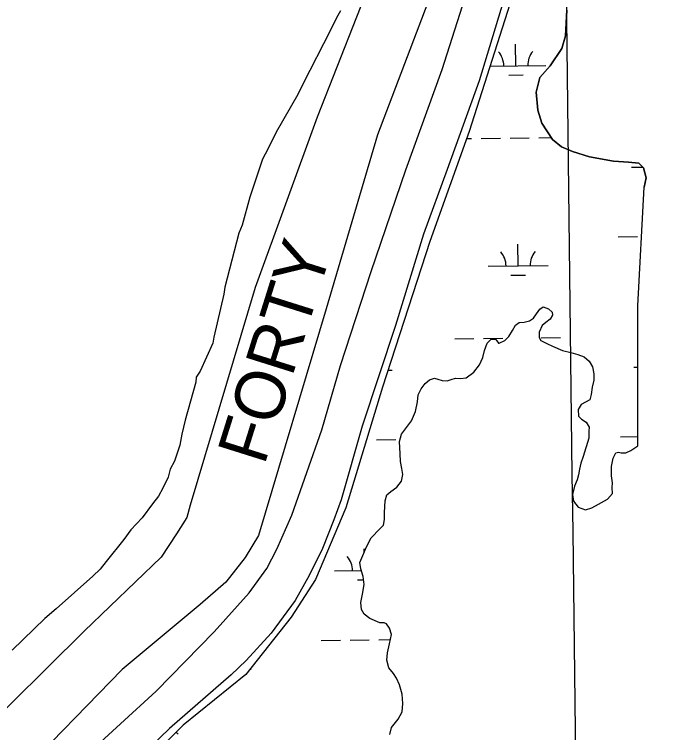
# Model space of a CAD drawing. Extents: x 3683613 to 3738215, y 469626 to 495384.
# Drawn here: x 3713314 to 3714406, y 478421 to 479615 of the extents above; entities that cross this region are included whole.
import ezdxf

# ---------------------------------------------------------------- set-up
doc = ezdxf.new("R2010")
doc.units = 0
for name, color, linetype in [('V-GRID-MAJR', 7, 'Continuous'), ('V-LEVE-TOET', 7, 'Continuous'), ('V-RIVR-IDEN', 7, 'Continuous'), ('V-SITE-VEGE', 7, 'Continuous'), ('V-TOPO-SHOR', 7, 'Continuous'), ('V-WETL-SWMP', 7, 'Continuous')]:
    doc.layers.add(name, color=color, linetype=linetype)

msp = doc.modelspace()

# ---------------------------------------------------------------- linework, layer by layer
at = {"layer": 'V-GRID-MAJR'}
msp.add_spline([(3714284.074, 475347.843), (3714211.813, 481406.37200000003), (3714139.528, 487466.831), (3714067.2430000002, 493527.30100000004), (3714067.22, 493529.221)], degree=3, dxfattribs=at)
at = {"layer": 'V-LEVE-TOET'}
for points in [[(3713431.15, 478381.44800000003), (3713549.617, 478490.271), (3713646.458, 478588.784), (3713704.677, 478653.93), (3713734.176, 478694.29000000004), (3713750.3740000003, 478726.618), (3713775.794, 478783.129), (3713825.716, 478924.905), (3713856.464, 479031.485), (3713907.6380000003, 479187.85000000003), (3713965.379, 479356.757), (3714025.5160000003, 479523.67100000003), (3714072.6, 479669.884), (3714126.684, 479825.708), (3714181.136, 479975.191), (3714234.5130000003, 480119.338), (3714284.251, 480251.375), (3714342.0160000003, 480421.141)], [(3714405.906, 480400.08), (3714358.179, 480271.412), (3714304.95, 480135.056), (3714246.088, 479984.194), (3714190.7, 479836.675), (3714136.8540000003, 479667.697), (3714087.024, 479504.97500000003), (3714034.071, 479357.41000000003), (3713994.538, 479250.021), (3713947.832, 479097.955), (3713892.562, 478930.951), (3713857.615, 478808.376), (3713845.295, 478775), (3713826.379, 478727.62200000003), (3713804.586, 478682.731), (3713780.912, 478641.288), (3713741.397, 478586.506), (3713699.6240000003, 478541.02), (3713674.829, 478517.62200000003), (3713572.31, 478427.981), (3713496.416, 478355.375)]]:
    msp.add_lwpolyline(points, dxfattribs=at)
at = {"layer": 'V-SITE-VEGE'}
for p, q in [((3713856.7630000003, 479621.25200000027), (3713849.86, 479609.68300000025)), ((3713849.86, 479609.68300000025), (3713839.423, 479588.152)), ((3713839.423, 479588.152), (3713794.3030000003, 479500.42600000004)), ((3713794.3030000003, 479500.42600000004), (3713785.6010000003, 479482.207)), ((3713785.6010000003, 479482.207), (3713749.313, 479419.385)), ((3713749.313, 479419.385), (3713735.407, 479391.235)), ((3713735.407, 479391.235), (3713726.738, 479374.68500000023)), ((3713726.738, 479374.68500000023), (3713705.486, 479311.57800000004)), ((3713705.486, 479311.57800000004), (3713692.903, 479265.01900000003)), ((3713692.903, 479265.01900000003), (3713687.637, 479251.748)), ((3713687.637, 479251.748), (3713664.2060000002, 479161.93900000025)), ((3713664.2060000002, 479161.93900000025), (3713662.312, 479150.2730000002)), ((3713662.312, 479150.2730000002), (3713645.916, 479078.716)), ((3713645.916, 479078.716), (3713644.056, 479068.7240000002)), ((3713644.056, 479068.7240000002), (3713623.119, 479022.32300000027)), ((3713616.2460000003, 479012.427), (3713616.086, 479004.07300000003)), ((3713623.119, 479022.32300000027), (3713616.2460000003, 479012.427)), ((3713616.086, 479004.07300000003), (3713598.177, 478940.9)), ((3713598.177, 478940.9), (3713592.721, 478917.6040000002)), ((3713592.721, 478917.6040000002), (3713589.0300000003, 478899.289)), ((3713589.0300000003, 478899.289), (3713580.171, 478872.71600000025)), ((3713580.171, 478872.71600000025), (3713573.2320000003, 478859.478)), ((3713573.2320000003, 478859.478), (3713569.64, 478846.17400000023)), ((3713569.64, 478846.17400000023), (3713560.936, 478827.95300000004)), ((3713560.936, 478827.95300000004), (3713553.9990000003, 478814.71500000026)), ((3713553.9990000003, 478814.71500000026), (3713543.722, 478801.538)), ((3713543.722, 478801.538), (3713526.568, 478778.465)), ((3713526.568, 478778.465), (3713507.815, 478758.765)), ((3713507.815, 478758.765), (3713495.801, 478742.27900000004)), ((3713495.801, 478742.27900000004), (3713466.701, 478706.06)), ((3713466.701, 478706.06), (3713456.4220000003, 478692.885)), ((3713456.4220000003, 478692.885), (3713444.505, 478681.41000000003)), ((3713444.505, 478681.41000000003), (3713383.315, 478627.4169999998)), ((3713383.315, 478627.417), (3713364.619, 478611.058)), ((3713364.619, 478611.058), (3713310.142, 478558.606))]:
    msp.add_line(p, q, dxfattribs=at)
msp.add_lwpolyline([(3713581.68, 478421.12200000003), (3713583.8880000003, 478421.628), (3713586.366, 478418.939)], dxfattribs=at)
at = {"layer": 'V-TOPO-SHOR'}
for points in [[(3714387.029, 481003.4), (3714239.926, 480616.31200000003), (3714175.4790000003, 480434.07), (3714121.6070000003, 480237.772), (3714069.911, 480105.96400000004), (3714051.536, 480059.119), (3713998.423, 479891.43200000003), (3713915.656, 479694.26900000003), (3713817.98, 479444.393), (3713714.595, 479161.132), (3713606.592, 478799.504), (3713600.614, 478778.967), (3713583.574, 478751.696), (3713558.366, 478712.987), (3713429.8000000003, 478590.205), (3713247.078, 478409.184), (3713013.3540000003, 478169.189), (3712849.094, 478025.303), (3712705.181, 477892.715), (3712542.6580000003, 477738.68700000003), (3712337.723, 477562.936), (3712153.4620000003, 477382.52), (3712043.7770000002, 477284.17100000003)], [(3714398.7830000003, 480730.961), (3714326.198, 480530.503), (3714265.6180000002, 480372.123), (3714205.2120000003, 480195.898), (3714125.801, 480011.879), (3714078.699, 479865.476), (3714001.981, 479635.02900000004), (3713918.33, 479415.414), (3713832.855, 479126.009), (3713720.242, 478748.945), (3713698.1520000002, 478712.66500000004), (3713665.775, 478671.48600000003), (3713623.287, 478634.571), (3713493.321, 478526.42600000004), (3713317.648, 478345.751)], [(3714233.075, 479622.704), (3714230.74, 479579.936), (3714224.7320000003, 479558.645), (3714205.335, 479529.958), (3714188.146, 479510.406), (3714182.08, 479486.05700000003), (3714185.088, 479456.439), (3714191.81, 479434.397), (3714209.14, 479407.568), (3714224.1950000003, 479395.052), (3714242.4020000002, 479387.57300000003), (3714270.779, 479378.884), (3714310.903, 479371.5), (3714335.848, 479370.012), (3714353.1410000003, 479368.156), (3714360.6410000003, 479360.37), (3714364.909, 479343.469), (3714362.073, 479328.234)], [(3714351.073, 478898.128), (3714351.14, 479130.756), (3714362.073, 479328.234)], [(3714182.557, 479117.596), (3714187.972, 479125.392), (3714193.688, 479129.423), (3714202.65, 479125.867), (3714208.5670000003, 479120.489), (3714209.22, 479115.212), (3714205.333, 479108.515), (3714198.0870000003, 479103.385), (3714192.349, 479098.228), (3714187.247, 479087.039), (3714187.077, 479078.014), (3714190, 479073.445), (3714200.061, 479068.36600000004), (3714209.384, 479064.053), (3714225.792, 479056.596), (3714240.024, 479053.317), (3714251.626, 479050.08900000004), (3714262.083, 479046.131), (3714270.597, 479038.82300000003), (3714275.6920000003, 479029.7), (3714278.096, 479017.61600000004), (3714277.898, 479007.088), (3714275.045, 478995.482), (3714273.6890000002, 478983.47000000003), (3714271.27, 478974.864), (3714264.426, 478970.854), (3714257.203, 478966.855), (3714252.1580000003, 478958.675), (3714252.697, 478947.378), (3714257.4930000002, 478942.397), (3714265.296, 478937.36100000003), (3714270.412, 478929.36600000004), (3714269.9080000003, 478922.603), (3714269.6890000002, 478910.946), (3714260.082, 478880.284), (3714256.494, 478869.444), (3714254.0470000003, 478859.333), (3714252.363, 478849.961), (3714250.327, 478841.724), (3714245.986, 478830.896), (3714242.715, 478817.041), (3714244.39, 478806.101), (3714252.1010000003, 478796.174), (3714264.055, 478791.81200000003), (3714275.024, 478794.99100000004), (3714285.674, 478801.186), (3714300.878, 478809.55), (3714308.951, 478818.80100000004), (3714308.767, 478828.961), (3714309.285, 478836.47500000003), (3714307.256, 478848.55), (3714307.54, 478863.59), (3714310.4420000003, 478877.82800000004), (3714314.741, 478886.401), (3714318.907, 478887.826), (3714323.396, 478886.614), (3714331.293, 478886.46400000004), (3714339.645, 478890.444), (3714351.073, 478898.128)], [(3713938.786, 478418.406), (3713941.63, 478429.63800000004), (3713952.427, 478443.728), (3713959.055, 478456.018), (3713960.437, 478469.533), (3713959.233, 478485.353), (3713954.633, 478500.863), (3713949.577, 478511.867), (3713944.838, 478519.854), (3713936.734, 478529.03500000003), (3713933.592, 478541.884), (3713934.577, 478554.27900000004), (3713938.245, 478569.256), (3713941.168, 478584.62200000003), (3713938.352, 478594.831), (3713933.221, 478602.075), (3713929.1210000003, 478604.03500000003), (3713921.97, 478603.793), (3713905.561, 478611.248), (3713895.917, 478618.57800000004), (3713891.5470000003, 478626.184), (3713890.631, 478637.485), (3713893.15, 478651.356), (3713895.718, 478667.859), (3713894.457, 478680.67100000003), (3713890.185, 478693.541), (3713888.878, 478704.098), (3713893.619, 478716.04600000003), (3713899.904, 478730.22000000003), (3713907.7090000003, 478745.12), (3713921.912, 478760.275), (3713928.048, 478766.554), (3713929.723, 478775.55100000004), (3713929.951, 478787.583), (3713931.065, 478806.744), (3713933.881, 478816.472), (3713940.379, 478821.99100000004), (3713950.306, 478829.704), (3713958.0100000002, 478839.34), (3713960.478, 478850.577), (3713958.4080000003, 478860.395), (3713956.372, 478872.096), (3713955.86, 478884.89400000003), (3713954.7460000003, 478905.603), (3713957.9820000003, 478917.58), (3713964.543, 478926.484), (3713974.9450000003, 478939.452), (3713981.259, 478955.132), (3713984.573, 478971.243), (3713985.544, 478982.886), (3713990.625, 478992.946), (3713997.186, 479001.851), (3714004.828, 479008.101), (3714012.774, 479010.586), (3714018.762, 479008.968), (3714025.8710000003, 479006.952), (3714034.137, 479006.42), (3714040.571, 479008.556), (3714048.1350000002, 479010.669), (3714056.398, 479010.137), (3714065.444, 479011.09500000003), (3714078.414, 479020.631), (3714087.673, 479032.87), (3714093.17, 479045.178), (3714096.017, 479056.41000000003), (3714100.762, 479068.734), (3714107.2830000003, 479075.382), (3714115.1720000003, 479074.858), (3714119.194, 479068.761), (3714120.699, 479068.734), (3714129.8170000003, 479073.45300000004), (3714136.713, 479080.093), (3714142.918, 479090.132), (3714147.596, 479098.695), (3714154.071, 479103.088), (3714162.36, 479103.684), (3714171.049, 479105.777), (3714177.5270000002, 479110.167), (3714182.557, 479117.596)]]:
    msp.add_lwpolyline(points, dxfattribs=at)
at = {"layer": 'V-WETL-SWMP'}
for p, q in [((3714138.197052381, 479632.2109080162), (3714070.684056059, 479420.46290155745)), ((3714230.740149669, 479579.93573717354), (3714233.076149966, 479622.7037366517)), ((3714224.732149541, 479558.64373739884), (3714230.740149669, 479579.93573717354)), ((3714148.2165355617, 479530.0542693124), (3714147.79765556, 479566.0518320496)), ((3714205.3341494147, 479529.95873762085), (3714224.732149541, 479558.6437373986)), ((3714105.4671816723, 479529.55682284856), (3714198.213150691, 479530.63604744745)), ((3714188.1461493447, 479510.4057377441), (3714205.334149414, 479529.9587376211)), ((3714136.3968961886, 479514.4846872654), (3714160.3952714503, 479514.76394077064)), ((3714182.0801491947, 479486.05673800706), (3714188.1461493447, 479510.4057377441)), ((3714185.08914897, 479456.4397384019), (3714182.0801491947, 479486.05673800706)), ((3714191.8091487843, 479434.3967387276), (3714185.08914897, 479456.4397384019)), ((3714209.141148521, 479407.5677391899), (3714191.8091487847, 479434.3967387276)), ((3714070.684056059, 479420.46290155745), (3714005.2740550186, 479238.1109033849)), ((3714066.5813331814, 479409.0252054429), (3714074.7746951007, 479409.1205462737)), ((3714090.7736119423, 479409.30671527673), (3714122.7714456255, 479409.6790532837)), ((3714138.770362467, 479409.86522228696), (3714170.7681961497, 479410.2375602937)), ((3714186.7671129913, 479410.4237292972), (3714207.142958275, 479410.6608297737)), ((3714224.1951483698, 479395.0517394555), (3714209.141148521, 479407.5677391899)), ((3714242.4011482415, 479387.5727396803), (3714224.1951483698, 479395.0517394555)), ((3714270.779148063, 479378.88273999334), (3714242.4011482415, 479387.5727396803)), ((3714310.9031478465, 479371.5007403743), (3714270.779148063, 479378.88273999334)), ((3714335.8481477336, 479370.0107405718), (3714310.9031478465, 479371.5007403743)), ((3714353.14214765, 479368.15574071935), (3714335.8481477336, 479370.0107405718)), ((3714340.663145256, 479361.4690825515), (3714359.371030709, 479361.68677406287)), ((3714360.640147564, 479360.3687408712), (3714353.14214765, 479368.15574071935)), ((3714364.908147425, 479343.46974111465), (3714360.640147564, 479360.3687408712)), ((3714362.0721473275, 479328.23374128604), (3714364.908147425, 479343.46974111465)), ((3714351.140055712, 479130.7559021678), (3714362.0721473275, 479328.23374128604)), ((3714318.5998453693, 479245.77253224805), (3714350.5976790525, 479246.1448702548)), ((3714005.2740550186, 479238.1109033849), (3713926.335073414, 478995.5918710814)), ((3714152.087394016, 479197.40179199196), (3714151.668514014, 479233.39935472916)), ((3714102.090778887, 479196.8200138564), (3714202.084009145, 479197.983570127)), ((3714140.267754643, 479181.83220994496), (3714164.266129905, 479182.1114634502)), ((3714182.5581109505, 479117.5958051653), (3714187.971110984, 479125.39280510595)), ((3714187.971110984, 479125.39280510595), (3714193.68911099, 479129.42280509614)), ((3714193.68911099, 479129.42280509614), (3714202.650110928, 479125.8678052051)), ((3714202.650110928, 479125.86780520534), (3714208.5671108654, 479120.4898053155)), ((3714208.5671108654, 479120.4898053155), (3714209.220110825, 479115.2118053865)), ((3714351.073108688, 478898.1268091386), (3714351.140055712, 479130.7559021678)), ((3714171.050110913, 479105.7758052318), (3714177.528110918, 479110.166805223)), ((3714177.528110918, 479110.166805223), (3714182.5581109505, 479117.5958051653)), ((3714205.3321107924, 479108.5138054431), (3714198.0881107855, 479103.3848054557)), ((3714209.220110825, 479115.2118053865), (3714205.3321107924, 479108.5138054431)), ((3714142.9191109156, 479090.1318052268), (3714147.595110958, 479098.69480515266)), ((3714147.5951109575, 479098.69480515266), (3714154.072110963, 479103.08680514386)), ((3714154.072110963, 479103.08680514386), (3714162.3591109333, 479103.68280519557)), ((3714162.3591109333, 479103.68280519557), (3714171.050110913, 479105.7758052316)), ((3714192.349110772, 479098.22680547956), (3714187.2471107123, 479087.0388055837)), ((3714198.0881107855, 479103.3848054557), (3714192.349110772, 479098.22680547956)), ((3714136.712110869, 479080.0928053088), (3714142.9191109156, 479090.1318052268)), ((3714187.2471107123, 479087.0388055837), (3714187.077110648, 479078.0138056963)), ((3714046.6477198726, 479076.0957309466), (3714078.6455535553, 479076.4680689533)), ((3714094.644470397, 479076.6542379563), (3714126.64230408, 479077.02657596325)), ((3714100.7631109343, 479068.7338051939), (3714107.2831109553, 479075.38180515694)), ((3714107.2831109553, 479075.38180515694), (3714115.172110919, 479074.85680522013)), ((3714115.172110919, 479074.85680522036), (3714119.195110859, 479068.761805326)), ((3714120.699110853, 479068.733805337), (3714129.8161108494, 479073.45180534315)), ((3714129.8161108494, 479073.45180534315), (3714136.712110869, 479080.09280530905)), ((3714187.077110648, 479078.0138056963), (3714190.0001106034, 479073.44480577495)), ((3714190.0001106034, 479073.44480577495), (3714200.0611105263, 479068.3648059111)), ((3714190.6379714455, 479077.7712519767), (3714222.635805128, 479078.1435899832)), ((3714096.0161108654, 479056.40980531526), (3714100.7631109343, 479068.7338051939)), ((3714119.195110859, 479068.761805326), (3714120.699110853, 479068.7338053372)), ((3714200.0611105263, 479068.3648059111), (3714209.383110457, 479064.0518060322)), ((3714209.383110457, 479064.0518060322), (3714225.793110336, 479056.5948062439)), ((3714093.1711107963, 479045.17880543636), (3714096.0161108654, 479056.40980531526)), ((3714225.793110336, 479056.5948062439), (3714240.025110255, 479053.3168063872)), ((3714240.025110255, 479053.3168063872), (3714251.6251101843, 479050.0888065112)), ((3714251.6251101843, 479050.0888065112), (3714262.083110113, 479046.1308066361)), ((3714087.6731107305, 479032.869805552), (3714093.1711107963, 479045.17880543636)), ((3714262.083110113, 479046.1308066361), (3714270.597110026, 479038.8228067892)), ((3714270.597110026, 479038.8228067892), (3714275.6911099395, 479029.6988069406)), ((3714078.4141106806, 479020.6308056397), (3714087.6731107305, 479032.869805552)), ((3714275.6911099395, 479029.6988069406), (3714278.0961098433, 479017.61680710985)), ((3714344.534003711, 479028.8166052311), (3714351.1107411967, 479028.89313445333)), ((3713935.600722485, 479024.0581142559), (3713942.6532118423, 479024.1401794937)), ((3714065.445110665, 479011.09580566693), (3714078.4141106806, 479020.6308056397)), ((3714278.0961098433, 479017.61680710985), (3714277.8971097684, 479007.08780724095)), ((3713990.6241108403, 478992.94680535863), (3713997.1871108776, 479001.8508052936)), ((3713997.1871108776, 479001.8508052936), (3714004.8281108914, 479008.1018052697)), ((3714004.8281108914, 479008.1018052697), (3714012.7741108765, 479010.58480529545)), ((3714012.7741108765, 479010.58480529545), (3714018.762110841, 479008.9668053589)), ((3714018.762110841, 479008.9668053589), (3714025.871110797, 479006.9518054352)), ((3714025.871110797, 479006.9518054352), (3714034.1361107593, 479006.41980550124)), ((3714034.1361107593, 479006.419805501), (3714040.571110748, 479008.55580552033)), ((3714040.571110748, 479008.55580552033), (3714048.1341107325, 479010.669805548)), ((3714048.1341107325, 479010.669805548), (3714056.399110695, 479010.137805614)), ((3714056.399110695, 479010.137805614), (3714065.445110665, 479011.0958056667)), ((3714277.8971097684, 479007.08780724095), (3714275.045109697, 478995.48080736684)), ((3713926.335073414, 478995.5918710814), (3713865.2350722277, 478795.3418731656)), ((3713985.5441107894, 478982.8868054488), (3713990.6241108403, 478992.94680535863)), ((3714275.045109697, 478995.48080736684), (3714273.690109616, 478983.46980750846)), ((3713984.5721107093, 478971.24380558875), (3713985.5441107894, 478982.8868054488)), ((3714273.690109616, 478983.46980750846), (3714271.271109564, 478974.8638075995)), ((3713981.2591106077, 478955.13180576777), (3713984.5721107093, 478971.24380558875)), ((3714257.2021095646, 478966.8538075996), (3714252.158109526, 478958.6738076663)), ((3714264.425109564, 478970.8548076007), (3714257.2021095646, 478966.85380759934)), ((3714271.271109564, 478974.8638075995), (3714264.425109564, 478970.85480760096)), ((3713974.945110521, 478939.45280592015), (3713981.2591106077, 478955.13180576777)), ((3714252.1581095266, 478958.6738076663), (3714252.697109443, 478947.3788078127)), ((3714252.6971094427, 478947.3788078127), (3714257.4931093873, 478942.39780790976)), ((3714257.4931093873, 478942.39780790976), (3714265.29710932, 478937.36080802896)), ((3713964.5441104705, 478926.4838060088), (3713974.945110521, 478939.45280592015)), ((3714265.29710932, 478937.36080802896), (3714270.4131092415, 478929.3648081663)), ((3714270.4131092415, 478929.3648081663), (3714269.9091091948, 478922.60380824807)), ((3713954.7461103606, 478905.6038062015), (3713957.9811104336, 478917.5798060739)), ((3713957.9811104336, 478917.5798060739), (3713964.5441104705, 478926.4838060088)), ((3714269.9091091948, 478922.60380824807), (3714269.689109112, 478910.94680839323)), ((3713899.670248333, 478908.2002006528), (3713900.5912659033, 478908.2109179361)), ((3713916.590182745, 478908.3970869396), (3713948.588016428, 478908.7694249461)), ((3713955.8601102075, 478884.8938064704), (3713954.7461103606, 478905.6038062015)), ((3714269.689109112, 478910.94680839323), (3714260.083108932, 478880.2838087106)), ((3714322.470703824, 478913.1200549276), (3714351.077519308, 478913.45293385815)), ((3714339.64410868, 478890.44380915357), (3714351.073108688, 478898.1268091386)), ((3713956.371110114, 478872.0948066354), (3713955.8601102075, 478884.8938064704)), ((3714310.4421087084, 478877.82880910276), (3714314.7411087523, 478886.39980902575)), ((3714314.7411087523, 478886.39980902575), (3714318.906108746, 478887.8258090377)), ((3714318.906108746, 478887.8258090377), (3714323.3971087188, 478886.6128090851)), ((3714323.3971087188, 478886.6128090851), (3714331.2931086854, 478886.4638091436)), ((3714331.2931086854, 478886.4638091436), (3714339.64410868, 478890.44380915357)), ((3713958.4071100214, 478860.39580679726), (3713956.371110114, 478872.0948066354)), ((3714256.4931088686, 478869.44280882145), (3714254.046108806, 478859.3328089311)), ((3714260.083108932, 478880.2838087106), (3714256.4931088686, 478869.44280882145)), ((3714307.540108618, 478863.5898092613), (3714310.4421087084, 478877.82880910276)), ((3713960.4791099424, 478850.5768069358), (3713958.4071100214, 478860.39580679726)), ((3714254.0461088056, 478859.3328089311), (3714252.3641087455, 478849.9608090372)), ((3714307.2561085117, 478848.54880944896), (3714307.540108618, 478863.5898092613)), ((3713958.010109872, 478839.3388070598), (3713960.4791099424, 478850.5768069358)), ((3714252.3641087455, 478849.9608090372), (3714250.3281086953, 478841.7238091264)), ((3714309.285108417, 478836.47380961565), (3714307.2561085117, 478848.54880944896)), ((3713950.3051098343, 478829.70380712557), (3713958.010109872, 478839.3388070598)), ((3714250.3281086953, 478841.7238091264), (3714245.986108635, 478830.89680923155)), ((3714308.767108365, 478828.9608097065), (3714309.285108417, 478836.47380961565)), ((3713933.8811098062, 478816.4718071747), (3713940.3801098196, 478821.9918071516)), ((3713940.3801098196, 478821.9918071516), (3713950.3051098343, 478829.70380712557)), ((3714245.986108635, 478830.89680923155), (3714242.715108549, 478817.0408093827)), ((3714308.952108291, 478818.80080983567), (3714308.7671083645, 478828.9608097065)), ((3713931.0641097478, 478806.744807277), (3713933.8811098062, 478816.4718071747)), ((3714242.715108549, 478817.0408093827), (3714244.3901084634, 478806.1008095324)), ((3714285.67410826, 478801.1848098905), (3714300.878108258, 478809.54880989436)), ((3714300.878108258, 478809.54880989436), (3714308.952108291, 478818.80080983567)), ((3713929.9511096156, 478787.58180751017), (3713931.064109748, 478806.744807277)), ((3714244.390108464, 478806.1008095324), (3714252.102108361, 478796.1748097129)), ((3714275.0251082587, 478794.9908098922), (3714285.67410826, 478801.1848098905)), ((3713865.235072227, 478795.3418731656), (3713814.9610715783, 478676.2238743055)), ((3713929.72410953, 478775.5498076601), (3713929.9511096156, 478787.58180751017)), ((3714252.1021083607, 478796.1748097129), (3714264.056108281, 478791.8118098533)), ((3714264.056108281, 478791.8118098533), (3714275.0251082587, 478794.99080989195)), ((3713928.0491094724, 478766.55380776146), (3713929.72410953, 478775.5498076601)), ((3713921.9121094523, 478760.27480779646), (3713928.0491094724, 478766.55380776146)), ((3713907.709109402, 478745.11980788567), (3713921.9121094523, 478760.27480779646)), ((3713899.9051093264, 478730.22080801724), (3713907.709109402, 478745.11980788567)), ((3713893.6191092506, 478716.0458081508), (3713899.9051093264, 478730.22080801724)), ((3713896.1680348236, 478721.7936635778), (3713896.1085751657, 478726.90348677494)), ((3713888.8791091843, 478704.0978082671), (3713893.6191092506, 478716.0458081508)), ((3713890.185109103, 478693.54080840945), (3713888.8791091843, 478704.0978082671)), ((3713846.5308400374, 478690.3241459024), (3713891.080547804, 478690.8425419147)), ((3713894.4561089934, 478680.6708086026), (3713890.185109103, 478693.54080840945)), ((3713895.7191088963, 478667.8578087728), (3713894.4561089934, 478680.6708086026)), ((3713814.9610715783, 478676.2238743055), (3713774.272071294, 478613.47187480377)), ((3713884.7078157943, 478675.3363419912), (3713894.970165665, 478675.455758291)), ((3713893.151108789, 478651.35580896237), (3713895.7191088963, 478667.8578087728)), ((3713890.632108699, 478637.4858091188), (3713893.151108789, 478651.35580896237)), ((3713891.547108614, 478626.18380926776), (3713890.632108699, 478637.4858091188)), ((3713895.918108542, 478618.5778093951), (3713891.5471086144, 478626.18380926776)), ((3713905.5601084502, 478611.24880955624), (3713895.918108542, 478618.5778093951)), ((3713774.272071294, 478613.47187480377), (3713698.8830709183, 478518.06587546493)), ((3713921.97010833, 478603.792809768), (3713905.5601084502, 478611.24880955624)), ((3713929.1211083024, 478604.03380981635), (3713921.97010833, 478603.792809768)), ((3713933.222108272, 478602.0758098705), (3713929.1211083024, 478604.03380981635)), ((3713938.352108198, 478594.83180999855), (3713933.222108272, 478602.0758098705)), ((3713941.1681081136, 478584.6228101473), (3713938.352108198, 478594.83180999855)), ((3713938.2451080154, 478569.2558103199), (3713941.1681081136, 478584.6228101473)), ((3713824.4675401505, 478574.6275955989), (3713856.4653738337, 478574.99993360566)), ((3713872.4642906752, 478575.18610260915), (3713904.4621243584, 478575.55844061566)), ((3713920.4610412, 478575.74460961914), (3713939.5215489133, 478575.9664043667)), ((3713934.5771079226, 478554.2788104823), (3713938.2451080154, 478569.2558103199)), ((3713933.591107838, 478541.8838106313), (3713934.5771079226, 478554.2788104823)), ((3713936.734107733, 478529.0358108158), (3713933.591107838, 478541.8838106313)), ((3713705.7954017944, 478526.81354199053), (3713707.951703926, 478526.8386334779)), ((3713944.837107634, 478519.85481098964), (3713936.734107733, 478529.0358108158)), ((3713698.883070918, 478518.06587546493), (3713595.0470707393, 478434.0408757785)), ((3713949.5761075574, 478511.86581112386), (3713944.8371076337, 478519.85481098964)), ((3713954.634107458, 478500.8618112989), (3713949.5761075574, 478511.86581112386)), ((3713959.2321073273, 478485.35281152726), (3713954.634107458, 478500.8618112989)), ((3713960.4381072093, 478469.5318117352), (3713959.2321073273, 478485.35281152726)), ((3713959.055107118, 478456.01681189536), (3713960.4381072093, 478469.5318117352)), ((3713952.4281070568, 478443.7278120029), (3713959.0551071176, 478456.01681189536)), ((3713941.6301070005, 478429.6378121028), (3713952.428107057, 478443.7278120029)), ((3713595.0470707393, 478434.0408757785), (3713448.213070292, 478288.08287656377)), ((3713938.7851069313, 478418.4068122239), (3713941.6301070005, 478429.6378121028))]:
    msp.add_line(p, q, dxfattribs=at)
for centre, radius, start, end in [((3714092.971814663, 479529.88625770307), 35.24628790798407, 359.8948636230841, 41.43852195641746), ((3714203.4502072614, 479531.17182299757), 35.246287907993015, 139.89486061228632, 181.43851894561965), ((3714096.8426731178, 479197.23378038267), 35.24628790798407, 359.8948636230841, 41.43852195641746), ((3714207.3210657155, 479198.51934567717), 35.246287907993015, 139.89486061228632, 181.43851894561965), ((3713841.2827342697, 478690.7379124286), 35.24628790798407, 359.8948636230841, 41.43852195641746)]:
    msp.add_arc(centre, radius, start, end, dxfattribs=at)

# ---------------------------------------------------------------- texts
at = {"layer": 'V-RIVR-IDEN'}
msp.add_text('FORTY', height=82.99983200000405, rotation=72.55554177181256, dxfattribs=at).set_placement((3713729.7357375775, 478864.09865641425))

doc.saveas('drawing.dxf')
